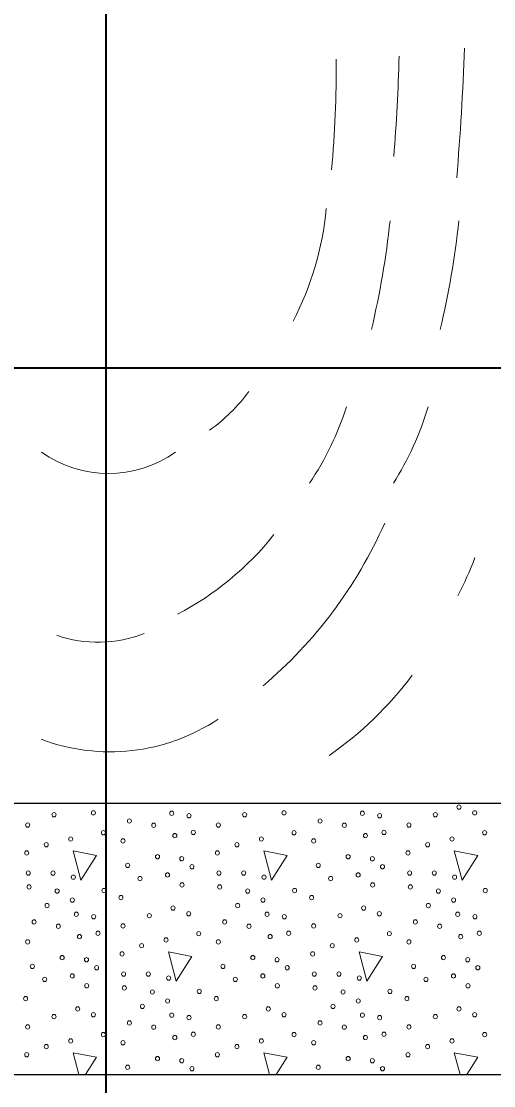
# Model space of a CAD drawing. Extents: x -410.5 to -376.5, y 1617.6 to 1661.6.
# Drawn here: x -403.343 to -401.689, y 1621.375 to 1625.101 of the extents above; entities that cross this region are included whole.
import ezdxf

# ---------------------------------------------------------------- set-up
doc = ezdxf.new("R2010")
doc.units = 0
doc.header["$LTSCALE"] = 0.062
doc.layers.add('1', color=7, linetype='Continuous', lineweight=13)

msp = doc.modelspace()

# ---------------------------------------------------------------- linework, layer by layer
at = {"layer": '1', "lineweight": 35}
for p, q in [((-403.04708, 1625.4135), (-403.04708, 1621.0535)), ((-405.86392, 1623.88792), (-402.17842, 1623.88792)), ((-402.17842, 1623.88792), (-400.20425, 1623.88792))]:
    msp.add_line(p, q, dxfattribs=at)
at = {"layer": '1'}
for p, q in [((-403.08008, 1621.47458), (-403.162, 1621.49058)), ((-403.162, 1621.49058), (-403.14183, 1621.41433)), ((-403.11842, 1621.41433), (-403.08008, 1621.47458)), ((-402.4945, 1621.49058), (-402.47433, 1621.41433)), ((-402.4125, 1621.47458), (-402.4945, 1621.49058)), ((-402.45092, 1621.41433), (-402.4125, 1621.47458)), ((-401.827, 1621.49058), (-401.80683, 1621.41433)), ((-401.745, 1621.47458), (-401.827, 1621.49058)), ((-401.78333, 1621.41433), (-401.745, 1621.47458))]:
    msp.add_line(p, q, dxfattribs=at)
at = {"layer": '1', "lineweight": 25}
for points in [[(-405.35992, 1621.41425), (-400.73433, 1621.41425), (-400.73433, 1626.3615), (-405.35992, 1626.3615)], [(-404.46308, 1625.41208), (-404.46308, 1622.36375), (-401.63108, 1622.36375), (-401.63108, 1625.41208)]]:
    msp.add_lwpolyline(points, close=True, dxfattribs=at)
at = {"layer": '1'}
for points in [[(-403.162, 1622.19725), (-403.135, 1622.09483), (-403.08008, 1622.18125)], [(-402.4945, 1622.19725), (-402.4675, 1622.09483), (-402.4125, 1622.18125)], [(-401.827, 1622.19725), (-401.8, 1622.09483), (-401.745, 1622.18125)], [(-402.82825, 1621.84383), (-402.80125, 1621.7415), (-402.74633, 1621.82792)], [(-402.16067, 1621.84383), (-402.13375, 1621.7415), (-402.07883, 1621.82792)]]:
    msp.add_lwpolyline(points, close=True, dxfattribs=at)
for centre, major_axis, ratio, start_param, end_param in [((-407.35521, 1625.1234), (0, -5.64992), 0.944543, 1.483015, 1.5452139), ((-410.9156, 1625.40034), (0, 9.66834), 0.944543, 4.6247176, 4.6717491), ((-405.29638, 1624.91654), (0, -3.23491), 0.944543, 1.4670218, 1.586772), ((-403.22475, 1624.54356), (0, 1.0097), 0.944543, 4.2038228, 4.6151372), ((-404.774, 1624.72864), (0, 2.90015), 0.944543, 4.4664384, 4.5999418), ((-404.53316, 1624.72864), (0, 2.90015), 0.944543, 4.4664384, 4.5999418), ((-403.02648, 1624.20681), (0, -0.64792), 0.944543, 0.5933366, 0.902458), ((-403.1497, 1624.09399), (0, -1.05748), 0.944543, 0.956132, 1.2413112), ((-402.81253, 1624.09399), (0, -1.05748), 0.893735, 0.956132, 1.2413112), ((-403.03819, 1623.96924), (0, 0.45106), 0.944543, 2.5592866, 3.7252404), ((-403.43375, 1624.02347), (0, 1.59469), 0.944543, 3.8129068, 4.2728028), ((-403.24451, 1624.00418), (0, 1.08712), 0.944543, 3.5932753, 4.0130928), ((-402.84629, 1623.68717), (0, 1.24478), 0.944543, 4.2121561, 4.331539), ((-403.07489, 1623.42199), (0, 0.49443), 0.944543, 2.8271845, 3.4965184), ((-402.92287, 1623.6041), (0, 1.27865), 0.944543, 3.7173972, 4.0442726), ((-403.03259, 1623.30504), (0, -0.76114), 0.944543, 5.9407631, 6.8381474)]:
    msp.add_ellipse(centre, major_axis=major_axis, ratio=ratio, start_param=start_param, end_param=end_param, dxfattribs=at)
for centre, major_axis in [((-403.22862, 1622.3238), (0, -0.00756)), ((-403.09072, 1622.33045), (0, -0.00756)), ((-402.81643, 1622.32886), (0, 0.00756)), ((-402.56111, 1622.3238), (0, -0.00756)), ((-402.42322, 1622.33045), (0, -0.00756)), ((-402.14893, 1622.32886), (0, 0.00756)), ((-401.8936, 1622.3238), (0, -0.00756)), ((-401.81067, 1622.35048), (0, -0.00756)), ((-401.75571, 1622.33045), (0, -0.00756)), ((-403.32085, 1622.28776), (0, -0.00756)), ((-402.96456, 1622.30183), (0, 0.00756)), ((-402.87957, 1622.28687), (0, 0.00756)), ((-402.75608, 1622.32021), (0, -0.00756)), ((-402.65334, 1622.28776), (0, -0.00756)), ((-402.29706, 1622.30183), (0, 0.00756)), ((-402.21206, 1622.28687), (0, 0.00756)), ((-402.08857, 1622.32021), (0, -0.00756)), ((-401.98583, 1622.28776), (0, -0.00756)), ((-403.05562, 1622.26078), (0, 0.00756)), ((-402.8057, 1622.2506), (0, -0.00756)), ((-402.74078, 1622.26208), (0, -0.00756)), ((-402.38812, 1622.26078), (0, 0.00756)), ((-402.13819, 1622.2506), (0, -0.00756)), ((-402.07327, 1622.26208), (0, -0.00756)), ((-401.72061, 1622.26078), (0, 0.00756)), ((-403.25571, 1622.21879), (0, -0.00756)), ((-403.17005, 1622.23882), (0, -0.00756)), ((-402.98709, 1622.23216), (0, 0.00756)), ((-402.5882, 1622.21879), (0, -0.00756)), ((-402.50254, 1622.23882), (0, -0.00756)), ((-402.31958, 1622.23216), (0, 0.00756)), ((-401.92069, 1622.21879), (0, -0.00756)), ((-401.83503, 1622.23882), (0, -0.00756)), ((-403.32413, 1622.19017), (0, -0.00756)), ((-402.86633, 1622.17686), (0, -0.00756)), ((-402.65662, 1622.19017), (0, -0.00756)), ((-402.19882, 1622.17686), (0, -0.00756)), ((-401.98911, 1622.19017), (0, -0.00756)), ((-402.97085, 1622.1463), (0, -0.00756)), ((-402.78128, 1622.1695), (0, -0.00756)), ((-402.74584, 1622.14153), (0, -0.00756)), ((-402.30334, 1622.1463), (0, -0.00756)), ((-402.11377, 1622.1695), (0, -0.00756)), ((-402.07834, 1622.14153), (0, -0.00756)), ((-403.31873, 1622.11956), (0, -0.00756)), ((-403.23218, 1622.11956), (0, 0.00756)), ((-403.16103, 1622.10525), (0, -0.00756)), ((-402.92757, 1622.10048), (0, -0.00756)), ((-402.83117, 1622.11291), (0, -0.00756)), ((-402.65123, 1622.11956), (0, -0.00756)), ((-402.56467, 1622.11956), (0, 0.00756)), ((-402.49353, 1622.10525), (0, -0.00756)), ((-402.26007, 1622.10048), (0, -0.00756)), ((-402.16367, 1622.11291), (0, -0.00756)), ((-401.98372, 1622.11956), (0, -0.00756)), ((-401.89716, 1622.11956), (0, 0.00756)), ((-401.82602, 1622.10525), (0, -0.00756)), ((-403.31606, 1622.07092), (0, -0.00756)), ((-402.78039, 1622.07822), (0, -0.00756)), ((-402.64856, 1622.07092), (0, -0.00756)), ((-402.11288, 1622.07822), (0, -0.00756)), ((-401.98105, 1622.07092), (0, -0.00756)), ((-403.21777, 1622.05661), (0, 0.00756)), ((-403.16465, 1622.0251), (0, 0.00756)), ((-403.05379, 1622.05849), (0, -0.00756)), ((-402.99432, 1622.0337), (0, -0.00756)), ((-402.55026, 1622.05661), (0, 0.00756)), ((-402.49714, 1622.0251), (0, 0.00756)), ((-402.38628, 1622.05849), (0, -0.00756)), ((-402.32682, 1622.0337), (0, -0.00756)), ((-401.88276, 1622.05661), (0, 0.00756)), ((-401.82963, 1622.0251), (0, 0.00756)), ((-401.71877, 1622.05849), (0, -0.00756)), ((-403.25298, 1622.00602), (0, 0.00756)), ((-402.81193, 1621.99713), (0, -0.00756)), ((-402.58548, 1622.00602), (0, 0.00756)), ((-402.14442, 1621.99713), (0, -0.00756)), ((-401.91797, 1622.00602), (0, 0.00756)), ((-403.15019, 1621.97551), (0, 0.00756)), ((-403.08983, 1621.96686), (0, -0.00756)), ((-402.89487, 1621.97045), (0, -0.00756)), ((-402.75697, 1621.9771), (0, -0.00756)), ((-402.48268, 1621.97551), (0, 0.00756)), ((-402.42233, 1621.96686), (0, -0.00756)), ((-402.22736, 1621.97045), (0, -0.00756)), ((-402.08946, 1621.9771), (0, -0.00756)), ((-401.81517, 1621.97551), (0, 0.00756)), ((-401.75482, 1621.96686), (0, -0.00756)), ((-403.29832, 1621.94848), (0, 0.00756)), ((-403.21332, 1621.93352), (0, 0.00756)), ((-402.98709, 1621.93441), (0, -0.00756)), ((-402.63081, 1621.94848), (0, 0.00756)), ((-402.54581, 1621.93352), (0, 0.00756)), ((-402.31958, 1621.93441), (0, -0.00756)), ((-401.9633, 1621.94848), (0, 0.00756)), ((-401.87831, 1621.93352), (0, 0.00756)), ((-403.32085, 1621.87881), (0, 0.00756)), ((-403.13945, 1621.89725), (0, -0.00756)), ((-403.07454, 1621.90873), (0, -0.00756)), ((-402.83629, 1621.88547), (0, -0.00756)), ((-402.72187, 1621.90743), (0, 0.00756)), ((-402.65334, 1621.87881), (0, 0.00756)), ((-402.47194, 1621.89725), (0, -0.00756)), ((-402.40703, 1621.90873), (0, -0.00756)), ((-402.16878, 1621.88547), (0, -0.00756)), ((-402.05436, 1621.90743), (0, 0.00756)), ((-401.98583, 1621.87881), (0, 0.00756)), ((-401.80444, 1621.89725), (0, -0.00756)), ((-401.73952, 1621.90873), (0, -0.00756)), ((-402.99038, 1621.83682), (0, -0.00756)), ((-402.92196, 1621.86544), (0, -0.00756)), ((-402.32287, 1621.83682), (0, -0.00756)), ((-402.25445, 1621.86544), (0, -0.00756)), ((-403.20008, 1621.82351), (0, -0.00756)), ((-403.11503, 1621.81615), (0, -0.00756)), ((-402.53258, 1621.82351), (0, -0.00756)), ((-402.44752, 1621.81615), (0, -0.00756)), ((-401.86507, 1621.82351), (0, -0.00756)), ((-401.78002, 1621.81615), (0, -0.00756)), ((-403.3046, 1621.79295), (0, -0.00756)), ((-403.0796, 1621.78818), (0, -0.00756)), ((-402.98498, 1621.76621), (0, -0.00756)), ((-402.89843, 1621.76621), (0, 0.00756)), ((-402.6371, 1621.79295), (0, -0.00756)), ((-402.41209, 1621.78818), (0, -0.00756)), ((-402.31747, 1621.76621), (0, -0.00756)), ((-402.23092, 1621.76621), (0, 0.00756)), ((-401.96959, 1621.79295), (0, -0.00756)), ((-401.74458, 1621.78818), (0, -0.00756)), ((-403.26133, 1621.74713), (0, -0.00756)), ((-403.16493, 1621.75956), (0, -0.00756)), ((-402.82728, 1621.7519), (0, -0.00756)), ((-402.59382, 1621.74713), (0, -0.00756)), ((-402.49742, 1621.75956), (0, -0.00756)), ((-402.15977, 1621.7519), (0, -0.00756)), ((-401.92631, 1621.74713), (0, -0.00756)), ((-401.82991, 1621.75956), (0, -0.00756)), ((-403.11414, 1621.72487), (0, -0.00756)), ((-402.98231, 1621.71757), (0, -0.00756)), ((-402.88402, 1621.70326), (0, 0.00756)), ((-402.72003, 1621.70514), (0, -0.00756)), ((-402.44663, 1621.72487), (0, -0.00756)), ((-402.3148, 1621.71757), (0, -0.00756)), ((-402.21651, 1621.70326), (0, 0.00756)), ((-402.05253, 1621.70514), (0, -0.00756)), ((-401.77913, 1621.72487), (0, -0.00756)), ((-403.32808, 1621.68035), (0, -0.00756)), ((-402.91923, 1621.65267), (0, 0.00756)), ((-402.8309, 1621.67175), (0, 0.00756)), ((-402.66057, 1621.68035), (0, -0.00756)), ((-402.25172, 1621.65267), (0, 0.00756)), ((-402.16339, 1621.67175), (0, 0.00756)), ((-401.99306, 1621.68035), (0, -0.00756)), ((-403.22862, 1621.6171), (0, -0.00756)), ((-403.14568, 1621.64378), (0, -0.00756)), ((-403.09072, 1621.62375), (0, -0.00756)), ((-402.81643, 1621.62216), (0, 0.00756)), ((-402.75608, 1621.61351), (0, -0.00756)), ((-402.56111, 1621.6171), (0, -0.00756)), ((-402.47817, 1621.64378), (0, -0.00756)), ((-402.42322, 1621.62375), (0, -0.00756)), ((-402.14893, 1621.62216), (0, 0.00756)), ((-402.08857, 1621.61351), (0, -0.00756)), ((-401.8936, 1621.6171), (0, -0.00756)), ((-401.81067, 1621.64378), (0, -0.00756)), ((-401.75571, 1621.62375), (0, -0.00756)), ((-403.32085, 1621.58106), (0, -0.00756)), ((-402.96456, 1621.59513), (0, 0.00756)), ((-402.87957, 1621.58017), (0, 0.00756)), ((-402.65334, 1621.58106), (0, -0.00756)), ((-402.29706, 1621.59513), (0, 0.00756)), ((-402.21206, 1621.58017), (0, 0.00756)), ((-401.98583, 1621.58106), (0, -0.00756)), ((-403.05562, 1621.55408), (0, 0.00756)), ((-402.8057, 1621.5439), (0, -0.00756)), ((-402.74078, 1621.55538), (0, -0.00756)), ((-402.38812, 1621.55408), (0, 0.00756)), ((-402.13819, 1621.5439), (0, -0.00756)), ((-402.07327, 1621.55538), (0, -0.00756)), ((-401.72061, 1621.55408), (0, 0.00756)), ((-403.25571, 1621.51209), (0, -0.00756)), ((-403.17005, 1621.53212), (0, -0.00756)), ((-402.98709, 1621.52546), (0, 0.00756)), ((-402.5882, 1621.51209), (0, -0.00756)), ((-402.50254, 1621.53212), (0, -0.00756)), ((-402.31958, 1621.52546), (0, 0.00756)), ((-401.92069, 1621.51209), (0, -0.00756)), ((-401.83503, 1621.53212), (0, -0.00756)), ((-403.32413, 1621.48347), (0, -0.00756)), ((-402.86633, 1621.47016), (0, -0.00756)), ((-402.65662, 1621.48347), (0, -0.00756)), ((-402.19882, 1621.47016), (0, -0.00756)), ((-401.98911, 1621.48347), (0, -0.00756)), ((-402.97085, 1621.4396), (0, -0.00756)), ((-402.78128, 1621.4628), (0, -0.00756)), ((-402.74584, 1621.43483), (0, -0.00756)), ((-402.30334, 1621.4396), (0, -0.00756)), ((-402.11377, 1621.4628), (0, -0.00756)), ((-402.07834, 1621.43483), (0, -0.00756))]:
    msp.add_ellipse(centre, major_axis=major_axis, ratio=0.944543, dxfattribs=at)

doc.saveas('drawing.dxf')
